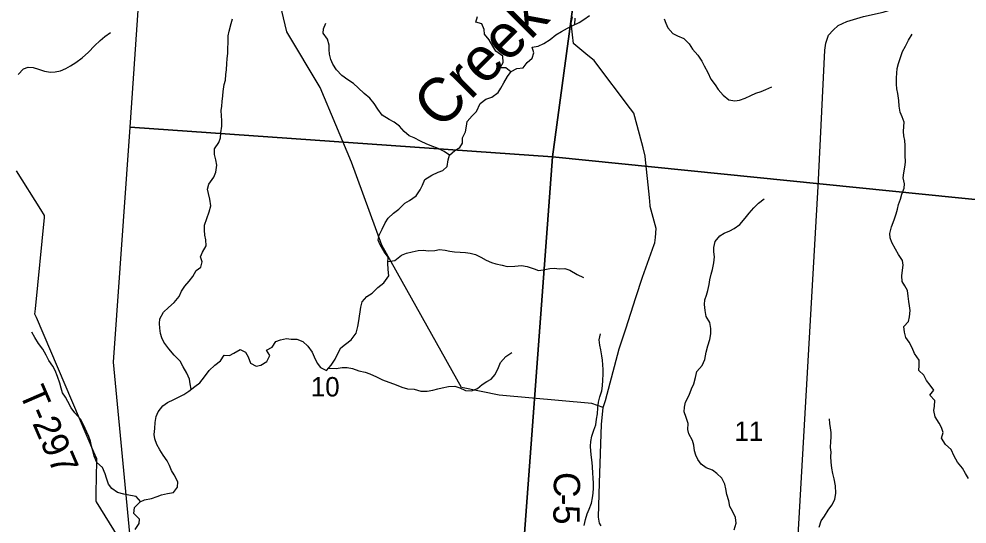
# Model space of a CAD drawing. Extents: x 1715311 to 2083412, y 146837 to 553079.
# Drawn here: x 1900643 to 1911437, y 333622 to 339371 of the extents above; entities that cross this region are included whole.
import ezdxf

# ---------------------------------------------------------------- set-up
doc = ezdxf.new("R2010")
doc.units = 0
for name, color, linetype in [('GM_X_County_Road', 7, 'Continuous'), ('GM_X_County_Road_Text', 7, 'Continuous'), ('GM_X_Minor_River', 7, 'Continuous'), ('GM_X_Minor_River_Text', 7, 'Continuous'), ('GM_X_Section', 7, 'Continuous'), ('GM_X_Section_Text', 7, 'Continuous'), ('GM_X_Township_Road', 7, 'Continuous'), ('GM_X_Township_Road_Text', 7, 'Continuous'), ('GM_X_Township_ROW', 7, 'Continuous')]:
    doc.layers.add(name, color=color, linetype=linetype)

msp = doc.modelspace()

# ---------------------------------------------------------------- linework, layer by layer
at = {"layer": 'GM_X_County_Road'}
for points in [[(1907876, 336805), (1907881, 336821), (1907890, 336883), (1907899, 336984), (1907828, 337235), (1907829, 337249), (1907820, 337339), (1907774, 337804), (1907773, 337808), (1907748, 337905), (1907654, 338256), (1907643, 338298), (1907606, 338347), (1907199, 338886), (1907190, 338897), (1907121, 338954), (1906961, 339087), (1906958, 339090), (1906946, 339189), (1906934, 339292), (1906930, 339324), (1906944, 339394)], [(1907270, 333600), (1907253, 333631), (1907242, 333702), (1907252, 334090), (1907275, 334753), (1907295, 334948), (1907320, 335029), (1907478, 335618), (1907554, 335844), (1907665, 336202), (1907744, 336432), (1907876, 336805)]]:
    msp.add_lwpolyline(points, dxfattribs=at)
at = {"layer": 'GM_X_Minor_River'}
for points in [[(1904845, 337102), (1904909, 337160), (1904969, 337206), (1905035, 337274), (1905091, 337303), (1905164, 337359), (1905210, 337427), (1905238, 337479), (1905264, 337545), (1905344, 337591), (1905414, 337628), (1905470, 337646), (1905520, 337692), (1905531, 337766), (1905543, 337822), (1905607, 337872), (1905663, 337906), (1905693, 337957), (1905691, 338019), (1905725, 338085), (1905738, 338151), (1905746, 338203), (1905804, 338267), (1905852, 338319), (1905892, 338407), (1905957, 338459), (1906025, 338480), (1906097, 338532), (1906129, 338584), (1906163, 338644), (1906205, 338716), (1906247, 338772), (1906311, 338807), (1906383, 338815), (1906430, 338875), (1906486, 338923), (1906506, 338985), (1906486, 339051), (1906554, 339063), (1906620, 339092), (1906692, 339138), (1906756, 339190), (1906820, 339230), (1906888, 339265), (1906948, 339297), (1907022, 339331), (1907074, 339363), (1907139, 339409)], [(1906244, 338768), (1906188, 338816), (1906120, 338816), (1906156, 338876), (1906152, 338948), (1906074, 339004), (1906037, 339063), (1905997, 339133), (1905945, 339199), (1905938, 339251), (1905912, 339317), (1905846, 339333), (1905864, 339399)], [(1906971, 339307), (1906975, 339381)], [(1902604, 335157), (1902591, 335218), (1902583, 335272), (1902553, 335340), (1902514, 335410), (1902478, 335474), (1902408, 335543), (1902349, 335615), (1902291, 335691), (1902271, 335741), (1902255, 335791), (1902246, 335852), (1902244, 335906), (1902248, 335956), (1902290, 336035), (1902344, 336085), (1902411, 336143), (1902467, 336213), (1902495, 336271), (1902533, 336329), (1902581, 336387), (1902621, 336440), (1902662, 336506), (1902712, 336544), (1902730, 336608), (1902710, 336664), (1902734, 336718), (1902774, 336788), (1902769, 336858), (1902759, 336910), (1902755, 336966), (1902755, 337022), (1902780, 337100), (1902810, 337176), (1902826, 337244), (1902816, 337320), (1902799, 337384), (1902791, 337434), (1902803, 337492), (1902861, 337570), (1902883, 337628), (1902894, 337706), (1902886, 337768), (1902870, 337830), (1902870, 337894), (1902919, 337964), (1902937, 338018), (1902943, 338076), (1902953, 338150), (1902954, 338216), (1902948, 338270), (1902946, 338330), (1902952, 338380), (1902956, 338430), (1902963, 338496), (1902969, 338546), (1902981, 338624), (1902993, 338676), (1902999, 338738), (1903004, 338792), (1903010, 338864), (1903014, 338918), (1903020, 338982), (1903022, 339038), (1903025, 339100), (1903025, 339180), (1903035, 339232), (1903059, 339320), (1903074, 339372)], [(1905543, 337822), (1905485, 337862), (1905415, 337896), (1905355, 337921), (1905288, 337947), (1905214, 337981), (1905144, 338018), (1905084, 338042), (1905028, 338090), (1904975, 338150), (1904915, 338197), (1904857, 338227), (1904779, 338277), (1904730, 338343), (1904688, 338410), (1904638, 338470), (1904573, 338522), (1904503, 338588), (1904451, 338635), (1904389, 338677), (1904320, 338729), (1904260, 338793), (1904218, 338856), (1904193, 338910), (1904177, 338970), (1904173, 339022), (1904175, 339072), (1904155, 339142), (1904108, 339208), (1904110, 339260), (1904136, 339322)], [(1907989, 339373), (1908007, 339323), (1908031, 339271), (1908089, 339207), (1908140, 339177), (1908212, 339150), (1908272, 339086), (1908312, 339026), (1908371, 338960), (1908419, 338889), (1908445, 338839), (1908486, 338763), (1908522, 338687), (1908568, 338621), (1908604, 338569), (1908659, 338502), (1908727, 338450), (1908793, 338438), (1908845, 338448), (1908911, 338471), (1908977, 338499), (1909033, 338525), (1909093, 338547), (1909147, 338567), (1909213, 338600)], [(1900634, 338739), (1900693, 338805), (1900747, 338821), (1900803, 338819), (1900864, 338800), (1900932, 338778), (1901000, 338766), (1901056, 338768), (1901116, 338781), (1901176, 338807), (1901230, 338839), (1901290, 338877), (1901362, 338929), (1901436, 338992), (1901503, 339064), (1901567, 339126), (1901621, 339170), (1901685, 339217)], [(1910735, 339063), (1910769, 339129), (1910811, 339196)], [(1911453, 334141), (1911420, 334197), (1911384, 334258), (1911330, 334328), (1911291, 334394), (1911255, 334472), (1911191, 334528), (1911146, 334601), (1911166, 334665), (1911146, 334719), (1911118, 334771), (1911073, 334843), (1911061, 334913), (1911065, 334963), (1911071, 335029), (1911012, 335087), (1911058, 335145), (1911016, 335202), (1910976, 335256), (1910944, 335318), (1910887, 335368), (1910893, 335426), (1910891, 335488), (1910838, 335562), (1910814, 335629), (1910778, 335693), (1910740, 335745), (1910727, 335805), (1910719, 335871), (1910771, 335927), (1910781, 335979), (1910791, 336051), (1910782, 336105), (1910776, 336155), (1910766, 336217), (1910758, 336279), (1910729, 336333), (1910697, 336383), (1910693, 336446), (1910701, 336510), (1910709, 336570), (1910702, 336622), (1910656, 336690), (1910622, 336752), (1910581, 336826), (1910563, 336878), (1910557, 336928), (1910577, 337006), (1910607, 337084), (1910632, 337152), (1910646, 337206), (1910658, 337258), (1910678, 337320), (1910694, 337376), (1910721, 337444), (1910727, 337496), (1910711, 337562), (1910717, 337618), (1910730, 337684), (1910738, 337740), (1910732, 337820), (1910732, 337870), (1910734, 337932), (1910729, 337986), (1910719, 338040), (1910713, 338090), (1910717, 338146), (1910723, 338196), (1910698, 338258), (1910674, 338311), (1910666, 338379), (1910660, 338443), (1910649, 338523), (1910639, 338577), (1910633, 338627), (1910633, 338701), (1910636, 338753), (1910642, 338807), (1910658, 338863), (1910676, 338921), (1910702, 338999), (1910735, 339063)], [(1908785, 333557), (1908809, 333633), (1908801, 333697), (1908766, 333767), (1908736, 333821), (1908724, 333887), (1908704, 333958), (1908691, 334024), (1908679, 334076), (1908645, 334144), (1908589, 334196), (1908538, 334234), (1908468, 334263), (1908412, 334305), (1908374, 334355), (1908348, 334407), (1908335, 334457), (1908325, 334519), (1908313, 334573), (1908269, 334648), (1908260, 334698), (1908262, 334766), (1908240, 334836), (1908218, 334898), (1908221, 334954), (1908231, 335008), (1908275, 335088), (1908301, 335160), (1908326, 335216), (1908346, 335288), (1908362, 335358), (1908422, 335428), (1908452, 335495), (1908467, 335579), (1908485, 335651), (1908507, 335721), (1908521, 335785), (1908520, 335849), (1908510, 335916), (1908468, 335986), (1908456, 336052), (1908447, 336122), (1908453, 336174), (1908471, 336226), (1908487, 336282), (1908501, 336350), (1908510, 336402), (1908524, 336466), (1908540, 336520), (1908556, 336594), (1908561, 336664), (1908553, 336720), (1908553, 336770), (1908569, 336836), (1908623, 336904), (1908673, 336933), (1908737, 336961), (1908787, 336987), (1908852, 337031), (1908910, 337103), (1908956, 337159), (1909010, 337220), (1909064, 337274), (1909128, 337322)], [(1901966, 333561), (1902012, 333627), (1902014, 333677), (1901952, 333743), (1901960, 333811), (1902023, 333873), (1902073, 333899), (1902151, 333913), (1902215, 333936), (1902265, 333954), (1902335, 333968), (1902401, 333982), (1902447, 334040), (1902451, 334104), (1902409, 334182), (1902379, 334232), (1902358, 334288), (1902330, 334342), (1902286, 334404), (1902247, 334465), (1902213, 334527), (1902189, 334591), (1902181, 334641), (1902188, 334711), (1902194, 334779), (1902206, 334847), (1902226, 334899), (1902280, 334967), (1902334, 335005), (1902406, 335040), (1902466, 335068), (1902519, 335098), (1902575, 335136), (1902647, 335188), (1902701, 335231), (1902757, 335299), (1902807, 335369), (1902873, 335431), (1902937, 335479), (1902980, 335543), (1903038, 335542), (1903088, 335568), (1903162, 335610), (1903221, 335578), (1903253, 335525), (1903279, 335453), (1903343, 335417), (1903395, 335431), (1903465, 335473), (1903501, 335539), (1903461, 335601), (1903525, 335634), (1903567, 335700), (1903619, 335718), (1903689, 335732), (1903743, 335726), (1903807, 335725), (1903875, 335701), (1903933, 335645), (1903980, 335577), (1904004, 335525), (1904038, 335452), (1904076, 335402), (1904143, 335370), (1904196, 335430), (1904242, 335500), (1904268, 335556), (1904306, 335627), (1904360, 335671), (1904426, 335719), (1904481, 335793), (1904501, 335869), (1904511, 335935), (1904521, 335987), (1904527, 336037), (1904536, 336089), (1904552, 336153), (1904602, 336211), (1904666, 336250), (1904730, 336314), (1904796, 336368), (1904855, 336448), (1904847, 336520), (1904843, 336592), (1904845, 336658), (1904800, 336722), (1904754, 336800), (1904732, 336853), (1904744, 336911), (1904777, 336978), (1904813, 337050), (1904845, 337102)], [(1904844, 336610), (1904921, 336622), (1904997, 336681), (1905055, 336705), (1905121, 336719), (1905187, 336735), (1905249, 336738), (1905301, 336732), (1905377, 336736), (1905429, 336748), (1905495, 336740), (1905547, 336727), (1905603, 336721), (1905666, 336717), (1905728, 336711), (1905780, 336704), (1905842, 336690), (1905902, 336660), (1905964, 336626), (1906022, 336599), (1906073, 336583), (1906143, 336567), (1906203, 336553), (1906289, 336558), (1906363, 336564), (1906429, 336554), (1906507, 336528), (1906559, 336509), (1906613, 336515), (1906686, 336529), (1906738, 336535), (1906796, 336528), (1906858, 336530), (1906916, 336510), (1907000, 336464), (1907070, 336429)], [(1902029, 333876), (1901979, 333937), (1901911, 333946), (1901835, 333962), (1901765, 333982), (1901700, 334025), (1901664, 334077), (1901638, 334143), (1901624, 334193), (1901593, 334265), (1901529, 334323), (1901499, 334394), (1901485, 334454), (1901470, 334510), (1901456, 334564), (1901440, 334618), (1901373, 334758), (1901345, 334816), (1901279, 334887), (1901238, 334945), (1901198, 335015), (1901172, 335065), (1901140, 335117), (1901123, 335167), (1901107, 335226), (1901083, 335300), (1901055, 335368), (1901030, 335418), (1900984, 335484), (1900952, 335544), (1900914, 335611), (1900867, 335677), (1900825, 335747), (1900791, 335807)], [(1907185, 334031), (1907183, 334083), (1907181, 334148), (1907177, 334202), (1907173, 334272), (1907168, 334324), (1907162, 334378), (1907152, 334452), (1907150, 334508), (1907155, 334562), (1907165, 334622), (1907187, 334690), (1907209, 334752), (1907217, 334816), (1907228, 334878), (1907232, 334944), (1907242, 335008), (1907256, 335070), (1907279, 335138), (1907287, 335196), (1907291, 335260), (1907293, 335328), (1907293, 335380), (1907292, 335434), (1907286, 335488), (1907280, 335538), (1907266, 335606), (1907257, 335656), (1907249, 335720), (1907263, 335788)], [(1904167, 335397), (1904255, 335392), (1904323, 335403), (1904379, 335403), (1904439, 335391), (1904513, 335367), (1904585, 335350), (1904639, 335330), (1904714, 335298), (1904780, 335265), (1904936, 335205), (1905002, 335179), (1905067, 335162), (1905141, 335156), (1905217, 335136), (1905291, 335133), (1905355, 335145), (1905411, 335159), (1905463, 335173), (1905535, 335188), (1905607, 335190), (1905661, 335174), (1905727, 335140), (1905794, 335139), (1905864, 335163), (1905915, 335209), (1905969, 335243), (1906019, 335271), (1906063, 335325), (1906103, 335404), (1906127, 335462), (1906185, 335528), (1906253, 335574)], [(1909754, 333587), (1909778, 333657), (1909816, 333713), (1909856, 333781), (1909898, 333837), (1909933, 333901), (1909945, 333973), (1909941, 334057), (1909923, 334135), (1909910, 334199), (1909898, 334257), (1909890, 334325), (1909888, 334389), (1909889, 334441), (1909883, 334493), (1909887, 334561), (1909889, 334611), (1909891, 334663), (1909882, 334716), (1909874, 334768), (1909872, 334818)], [(1907079, 333604), (1907093, 333674), (1907114, 333738), (1907136, 333793), (1907160, 333861), (1907174, 333921), (1907180, 333973), (1907185, 334031)]]:
    msp.add_lwpolyline(points, dxfattribs=at)
at = {"layer": 'GM_X_Section'}
for points in [[(1907064, 343582), (1907496, 343547), (1906716, 337800), (1901908, 338140), (1902306, 343958)], [(1912507, 343127), (1912785, 343098), (1912879, 337178), (1906716, 337800), (1907496, 343547)], [(1901908, 338140), (1906716, 337800), (1906304, 332239), (1901993, 332601), (1901718, 335466)], [(1906716, 337800), (1912879, 337178), (1912478, 331752), (1906304, 332239)]]:
    msp.add_lwpolyline(points, close=True, dxfattribs=at)
at = {"layer": 'GM_X_Township_Road'}
msp.add_lwpolyline([(1901774, 333477), (1901525, 333874), (1901522, 333878), (1901523, 333977), (1901528, 334342), (1901528, 334364), (1901496, 334439), (1900841, 335973), (1900825, 336010), (1900831, 336073), (1900933, 337110), (1900935, 337135), (1900892, 337202), (1900613, 337642)], dxfattribs=at)
at = {"layer": 'GM_X_Township_ROW'}
for points in [[(1909323, 333351), (1909398, 333350), (1909461, 333342), (1909494, 333341), (1909507, 333357), (1909742, 337463), (1909820, 339017), (1909829, 339095), (1909860, 339186), (1909912, 339245), (1909971, 339296), (1910069, 339343), (1910257, 339400), (1910481, 339448), (1910714, 339520), (1911140, 339756), (1911414, 339832)], [(1907295, 334948), (1907166, 334993), (1906110, 335088), (1905681, 335177), (1904774, 336796), (1904428, 337739), (1904072, 338591), (1903692, 339224), (1903602, 339611), (1903593, 339661)]]:
    msp.add_lwpolyline(points, dxfattribs=at)

# ---------------------------------------------------------------- texts
at = {"layer": 'GM_X_County_Road_Text'}
for s, rotation, p in [('C', 268.5167, (1906736, 334218)), ('-', 268.7859, (1906729, 333970)), ('5', 270.0656, (1906727, 333839))]:
    msp.add_text(s, height=300, rotation=rotation, dxfattribs=at).set_placement(p)
at = {"layer": 'GM_X_Minor_River_Text'}
msp.add_text('Creek', height=499.9, rotation=44.9945, dxfattribs=at).set_placement((1905442, 338098))
at = {"layer": 'GM_X_Section_Text'}
for s, p in [('10', (1903965, 335074)), ('11', (1908788, 334568))]:
    msp.add_text(s, height=221, rotation=0, dxfattribs=at).set_placement(p)
at = {"layer": 'GM_X_Township_Road_Text'}
msp.add_text('T-297', height=300, rotation=293.4204, dxfattribs=at).set_placement((1900641, 335117))

doc.saveas('drawing.dxf')
